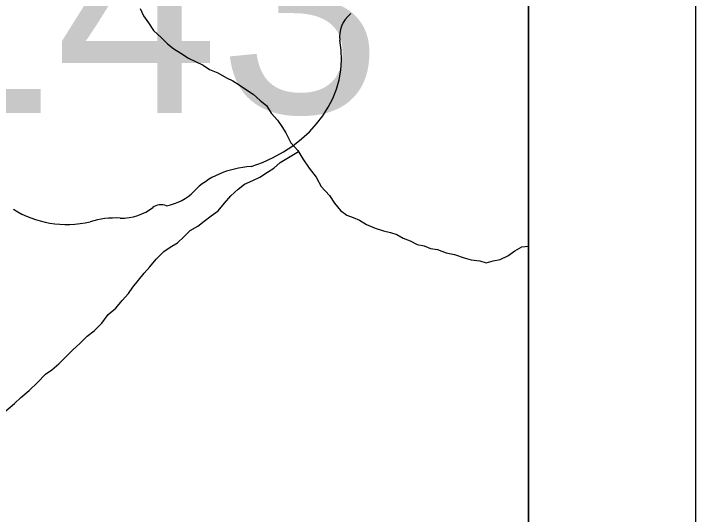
# Model space of a CAD drawing. Extents: x -13.7 to 34, y 0 to 32.3.
# Drawn here: x 30.0081 to 30.4167, y 17.8067 to 18.1066 of the extents above; entities that cross this region are included whole.
import ezdxf

# ---------------------------------------------------------------- set-up
doc = ezdxf.new("R2010")
doc.units = 0
for name, color, linetype in [('GM_X_Corporation', 7, 'Continuous'), ('GM_X_Minor_River', 7, 'Continuous'), ('GM_X_State_Shield', 7, 'Continuous'), ('SH_Data', 7, 'Continuous')]:
    doc.layers.add(name, color=color, linetype=linetype)

msp = doc.modelspace()

# ---------------------------------------------------------------- linework, layer by layer
at = {"layer": 'GM_X_Corporation'}
for points in [[(25.54914, 14.1), (30.31667, 14.1), (30.31667, 20.877), (30.27752, 20.87955), (29.95979, 20.9), (26.00265, 20.9)], [(27.68856, 14.89624), (28.65533, 14.83542), (29.70192, 14.77554), (30.31667, 14.73543), (30.31667, 20.877), (30.27752, 20.87955), (29.95979, 20.9), (26.00265, 20.9)]]:
    msp.add_lwpolyline(points, dxfattribs=at)
at = {"layer": 'GM_X_Minor_River'}
for points in [[(30.08398, 18.10974), (30.08589, 18.10519), (30.08894, 18.10102), (30.09199, 18.09647), (30.09656, 18.09231), (30.10037, 18.08853), (30.10417, 18.0855), (30.10836, 18.08286), (30.11292, 18.07983), (30.11711, 18.07795), (30.12167, 18.07568)], [(30.12167, 18.07568), (30.12547, 18.07304), (30.13041, 18.07115), (30.13574, 18.06813), (30.13954, 18.06624), (30.14335, 18.06397), (30.14715, 18.06133), (30.15172, 18.0583), (30.1559, 18.05452), (30.15971, 18.05149), (30.16238, 18.04695), (30.16619, 18.04278), (30.16886, 18.039), (30.17114, 18.03521), (30.1742, 18.02914), (30.17839, 18.0246), (30.18144, 18.01968), (30.18525, 18.014), (30.18944, 18.00869), (30.1925, 18.00301), (30.19745, 17.99771), (30.2005, 17.99316), (30.20393, 17.98862), (30.20773, 17.98597), (30.21153, 17.98447), (30.21533, 17.98296), (30.21952, 17.98031), (30.22484, 17.97805), (30.22978, 17.97654), (30.23396, 17.97541), (30.23776, 17.97429), (30.24157, 17.97202), (30.24575, 17.97051), (30.24993, 17.96825), (30.25411, 17.9675), (30.25791, 17.96599), (30.26209, 17.96524), (30.26741, 17.96336), (30.27235, 17.96223), (30.27805, 17.96035), (30.28223, 17.95922), (30.28755, 17.95847), (30.29135, 17.95735), (30.29553, 17.9585), (30.2997, 17.95926), (30.30425, 17.96155), (30.30842, 17.9646), (30.31259, 17.96688), (30.31667, 17.96723)], [(30.00338, 17.8686), (30.00868, 17.87317), (30.01247, 17.87659), (30.01739, 17.88078), (30.02232, 17.88572), (30.02724, 17.89067), (30.03103, 17.89333), (30.0352, 17.89676), (30.03936, 17.90094), (30.04353, 17.90513), (30.04769, 17.90893), (30.05224, 17.91349), (30.05641, 17.91654), (30.06095, 17.92111), (30.06474, 17.92643), (30.06928, 17.93023), (30.07307, 17.93479), (30.07685, 17.93898), (30.0795, 17.94278), (30.08291, 17.94696), (30.08631, 17.95114), (30.08972, 17.95494), (30.09351, 17.95951), (30.09805, 17.96407), (30.10184, 17.96674), (30.10639, 17.9694), (30.11018, 17.97283), (30.11396, 17.97663), (30.11851, 17.9793), (30.1223, 17.98235), (30.12647, 17.98539), (30.13064, 17.98844), (30.13442, 17.993), (30.13821, 17.99756), (30.14276, 18.00137), (30.14654, 18.00441), (30.15147, 18.0067), (30.15565, 18.00861), (30.1602, 18.01165), (30.16399, 18.01394), (30.16777, 18.01736), (30.17873, 18.02405)]]:
    msp.add_lwpolyline(points, dxfattribs=at)
at = {"layer": 'GM_X_State_Shield'}
for centre, major_axis, start_param, end_param in [((30.22818, 18.093), (0.0248, 0), 2.387724, 3.262537), ((30.11722, 18.07968), (0.08742, 0), 5.101752, 6.440018), ((30.15408, 17.97679), (0.04788, 0), 1.647645, 2.488434), ((30.09341, 18.01358), (0.02824, 0), 4.937069, 5.64225), ((30.03985, 18.02044), (0.05011, 0), 4.026481, 4.996735), ((30.07247, 18.00545), (0.0267, 0), 4.691044, 5.507374), ((30.09662, 17.98607), (0.00752, 0), 1.147584, 2.315152), ((30.06881, 17.95125), (0.04118, 0), 1.495662, 1.94098)]:
    msp.add_ellipse(centre, major_axis=major_axis, ratio=0.8, start_param=start_param, end_param=end_param, dxfattribs=at)
at = {"layer": 'SH_Data'}
for points in [[(23.41667, 21), (30.41667, 21), (30.41667, 14), (23.41667, 14)], [(23.51667, 20.9), (30.31667, 20.9), (30.31667, 14.1), (23.51667, 14.1)]]:
    msp.add_lwpolyline(points, close=True, dxfattribs=at)

# ---------------------------------------------------------------- texts
at = {"layer": 'GM_X_State_Shield'}
msp.add_text('143', height=0.131836, dxfattribs=at).set_placement((29.93492, 18.04709))

doc.saveas('drawing.dxf')
